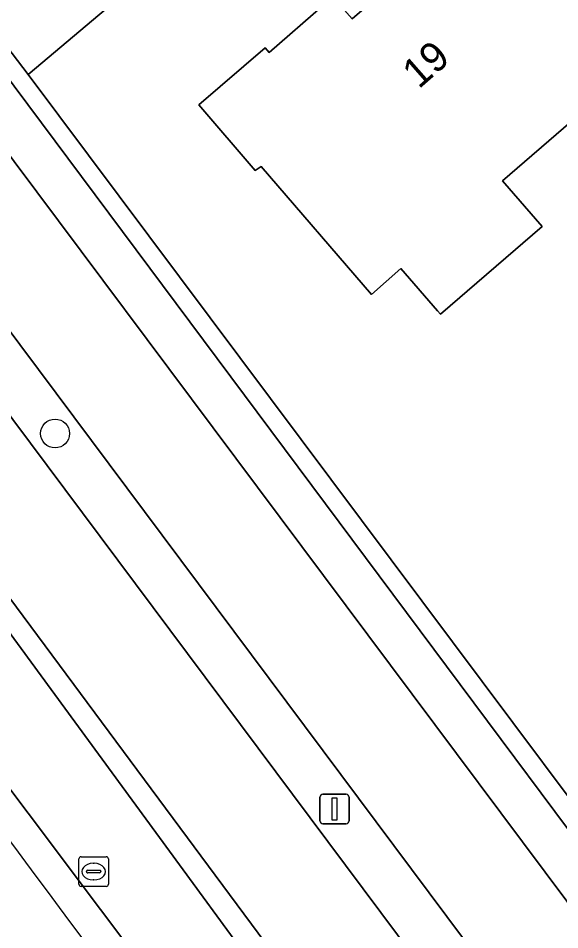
# Model space of a CAD drawing. Extents: x 155887 to 156869, y 383880 to 384678.
# Drawn here: x 156718.88 to 156737.2, y 384443.81 to 384474.66 of the extents above; entities that cross this region are included whole.
import ezdxf

# ---------------------------------------------------------------- set-up
doc = ezdxf.new("R2010")
doc.units = 0
for name, color, linetype in [('IMGEO_Berm_groen', 7, 'Continuous'), ('IMGEO_Boom', 7, 'Continuous'), ('IMGEO_Erf', 7, 'Continuous'), ('IMGEO_Fietspad_gesloten', 7, 'Continuous'), ('IMGEO_Greppel_droge_sloot', 7, 'Continuous'), ('IMGEO_Groenvoorziening', 7, 'Continuous'), ('IMGEO_Haag', 7, 'Continuous'), ('IMGEO_Kolk', 7, 'Continuous'), ('IMGEO_Lichtmast', 7, 'Continuous'), ('IMGEO_Pand', 7, 'Continuous'), ('IMGEO_Pand_nummerreeks', 7, 'Continuous'), ('IMGEO_Rijbaan_lokaal_gesloten', 7, 'Continuous'), ('IMGEO_Voetpad_open', 7, 'Continuous')]:
    doc.layers.add(name, color=color, linetype=linetype)

msp = doc.modelspace()

# ---------------------------------------------------------------- linework, layer by layer
at = {"layer": 'IMGEO_Berm_groen'}
msp.add_lwpolyline([(156742.005, 384422.465), (156741.588, 384423.195), (156733.004, 384435.579), (156710.63, 384465.758)], dxfattribs=at)
msp.add_lwpolyline([(156712.224, 384462.546), (156738.501, 384426.651), (156736.277, 384425.025), (156709.445, 384460.748)], close=True, dxfattribs=at)
msp.add_arc((157095.633, 384724.629), 468.338, 214.23321, 219.22212, dxfattribs=at)
at = {"layer": 'IMGEO_Boom'}
msp.add_circle((156720.122, 384460.605), 0.489, dxfattribs=at)
at = {"layer": 'IMGEO_Erf'}
msp.add_lwpolyline([(156757.218, 384488.837), (156756.564, 384489.594), (156748.919, 384498.444), (156737.098, 384488.094), (156730.232, 384482.082), (156727.346, 384479.612), (156726.487, 384478.889), (156719.208, 384472.761), (156754.057, 384426.161), (156786.92, 384454.456)], close=True, dxfattribs=at)
msp.add_lwpolyline([(156737.575, 384471.15), (156735.265, 384469.158), (156736.604, 384467.606), (156733.167, 384464.64), (156733.067, 384464.755), (156731.828, 384466.192), (156730.828, 384465.313), (156727.093, 384469.646), (156726.892, 384469.509), (156724.987, 384471.728), (156727.228, 384473.662), (156727.372, 384473.495), (156729.202, 384475.105), (156729.068, 384475.268), (156729.385, 384475.545), (156730.182, 384474.635), (156731.461, 384475.756), (156730.811, 384476.497), (156733.923, 384479.197), (156734.624, 384478.389), (156736.86, 384480.348), (156736.023, 384481.318), (156736.343, 384481.587), (156750.808, 384464.843)], dxfattribs=at)
at = {"layer": 'IMGEO_Fietspad_gesloten'}
msp.add_lwpolyline([(156829.644, 384321.55), (156794.611, 384368.257), (156790.032, 384374.386), (156786.635, 384378.933), (156755.816, 384420.182), (156752.409, 384424.742), (156673.852, 384529.885), (156671.16, 384527.565), (156674.821, 384522.667), (156704.959, 384482.356), (156711.065, 384474.144), (156711.211, 384473.888), (156716.533, 384466.816), (156746.629, 384426.496), (156756.695, 384413.1), (156780.368, 384381.357), (156791.786, 384366.121), (156791.933, 384365.945), (156822.101, 384325.753), (156823.908, 384323.325), (156828.151, 384317.576), (156829.644, 384321.55)], dxfattribs=at)
at = {"layer": 'IMGEO_Greppel_droge_sloot'}
msp.add_lwpolyline([(156736.277, 384425.025), (156738.501, 384426.651), (156712.224, 384462.546), (156709.445, 384460.748)], close=True, dxfattribs=at)
at = {"layer": 'IMGEO_Groenvoorziening'}
for points in [[(156719.208, 384472.761), (156726.487, 384478.889), (156720.695, 384485.553), (156713.908, 384479.785), (156715.918, 384477.072)], [(156719.208, 384472.761), (156715.918, 384477.072), (156713.908, 384479.785), (156713.47, 384479.412), (156715.479, 384476.731), (156718.735, 384472.363), (156753.516, 384425.695), (156754.057, 384426.161)]]:
    msp.add_lwpolyline(points, close=True, dxfattribs=at)
for points in [[(156713.934, 384467.441), (156745.358, 384425.354), (156745.736, 384424.918), (156745.891, 384424.766), (156746.166, 384424.529)], [(156746.629, 384426.496), (156716.533, 384466.816)]]:
    msp.add_lwpolyline(points, dxfattribs=at)
at = {"layer": 'IMGEO_Haag'}
msp.add_lwpolyline([(156719.208, 384472.761), (156715.918, 384477.072), (156713.908, 384479.785), (156713.47, 384479.412), (156715.479, 384476.731), (156718.735, 384472.363), (156753.516, 384425.695), (156754.057, 384426.161)], close=True, dxfattribs=at)
for points in [[(156713.934, 384467.441), (156745.358, 384425.354), (156745.736, 384424.918), (156745.891, 384424.766), (156746.166, 384424.529)], [(156746.629, 384426.496), (156716.533, 384466.816)]]:
    msp.add_lwpolyline(points, dxfattribs=at)
at = {"layer": 'IMGEO_Kolk'}
for p, q in [((156720.927, 384445.352), (156720.927, 384446.204)), ((156721.002, 384446.278), (156721.854, 384446.278)), ((156721.415, 384446.058), (156721.44, 384446.058)), ((156721.928, 384446.204), (156721.928, 384445.352)), ((156721.186, 384445.772), (156721.186, 384445.784)), ((156721.624, 384445.735), (156721.226, 384445.735)), ((156721.229, 384445.821), (156721.627, 384445.821)), ((156721.67, 384445.784), (156721.67, 384445.772)), ((156721.438, 384445.498), (156721.413, 384445.498)), ((156721.854, 384445.278), (156721.002, 384445.278))]:
    msp.add_line(p, q, dxfattribs=at)
for points in [[(156720.927, 384445.352), (156720.927, 384446.204)], [(156721.002, 384446.278), (156721.854, 384446.278)], [(156721.928, 384446.204), (156721.928, 384445.352)], [(156721.854, 384445.278), (156721.002, 384445.278)]]:
    msp.add_lwpolyline(points, dxfattribs=at)
for centre, radius, start, end in [((156721.004, 384446.202), 0.0765, 91.552, 178.448), ((156721.004, 384446.202), 0.0765, 91.552, 178.448), ((156721.852, 384446.202), 0.0765, 1.552, 88.448), ((156721.852, 384446.202), 0.0765, 1.552, 88.448), ((156721.226, 384445.781), 0.0403, 85.8775, 175.7526), ((156721.223, 384445.771), 0.0366, 178.938, 274.7102), ((156721.627, 384445.778), 0.043, 264.8664, 352.4533), ((156721.631, 384445.783), 0.0386, 1.7309, 96.639), ((156721.004, 384445.354), 0.0765, 181.552, 268.448), ((156721.004, 384445.354), 0.0765, 181.552, 268.448), ((156721.852, 384445.354), 0.0765, 271.552, 358.448), ((156721.852, 384445.354), 0.0765, 271.552, 358.448)]:
    msp.add_arc(centre, radius, start, end, dxfattribs=at)
for centre, major_axis, ratio, start_param, end_param in [((156721.414, 384445.778), (-0.387, 0.002), 0.722429, 4.712389, 7.853982), ((156721.439, 384445.778), (-0.39, 0.002), 0.717154, 1.570796, 4.712389)]:
    msp.add_ellipse(centre, major_axis=major_axis, ratio=ratio, start_param=start_param, end_param=end_param, dxfattribs=at)
at = {"layer": 'IMGEO_Lichtmast'}
for p, q in [((156729.085, 384447.495), (156729.085, 384448.295)), ((156729.085, 384448.295), (156729.085, 384447.495)), ((156729.185, 384448.395), (156729.975, 384448.395)), ((156729.975, 384448.395), (156729.185, 384448.395)), ((156730.075, 384448.295), (156730.075, 384447.495)), ((156730.075, 384447.495), (156730.075, 384448.295)), ((156729.975, 384447.395), (156729.185, 384447.395)), ((156729.185, 384447.395), (156729.975, 384447.395))]:
    msp.add_line(p, q, dxfattribs=at)
msp.add_lwpolyline([(156729.505, 384448.27), (156729.655, 384448.27), (156729.655, 384447.52), (156729.505, 384447.52), (156729.505, 384448.27)], dxfattribs=at)
for centre, start, end in [((156729.185, 384448.295), 90, 180), ((156729.185, 384448.295), 90, 180), ((156729.975, 384448.295), 0, 90), ((156729.975, 384448.295), 360, 90), ((156729.185, 384447.495), 180, 270), ((156729.185, 384447.495), 180, 270), ((156729.975, 384447.495), 270, 0), ((156729.975, 384447.495), 270, 0)]:
    msp.add_arc(centre, 0.1, start, end, dxfattribs=at)
at = {"layer": 'IMGEO_Pand'}
msp.add_lwpolyline([(156750.808, 384464.843), (156736.343, 384481.587), (156736.023, 384481.318), (156736.86, 384480.348), (156734.624, 384478.389), (156733.923, 384479.197), (156730.811, 384476.497), (156731.461, 384475.756), (156730.182, 384474.635), (156729.385, 384475.545), (156729.068, 384475.268), (156729.202, 384475.105), (156727.372, 384473.495), (156727.228, 384473.662), (156724.987, 384471.728), (156726.892, 384469.509), (156727.093, 384469.646), (156730.828, 384465.313), (156731.828, 384466.192), (156733.067, 384464.755), (156733.167, 384464.64), (156736.604, 384467.606), (156735.265, 384469.158), (156737.575, 384471.15)], dxfattribs=at)
at = {"layer": 'IMGEO_Rijbaan_lokaal_gesloten'}
msp.add_lwpolyline([(156710.63, 384465.758), (156733.004, 384435.579), (156741.588, 384423.195), (156745.358, 384425.354), (156713.934, 384467.441)], dxfattribs=at)
msp.add_arc((157095.633, 384724.629), 468.338, 214.23321, 219.22212, dxfattribs=at)
at = {"layer": 'IMGEO_Voetpad_open'}
msp.add_lwpolyline([(156715.479, 384476.731), (156713.47, 384479.412), (156712.674, 384480.473), (156709.911, 384484.174), (156704.403, 384491.55), (156703.473, 384492.795), (156675.025, 384530.893), (156673.852, 384529.885), (156752.409, 384424.742), (156753.516, 384425.695), (156718.735, 384472.363)], close=True, dxfattribs=at)

# ---------------------------------------------------------------- texts
at = {"layer": 'IMGEO_Pand_nummerreeks'}
msp.add_text('19', height=1, rotation=41.2358, dxfattribs=at).set_placement((156732.431, 384472.245))

doc.saveas('drawing.dxf')
